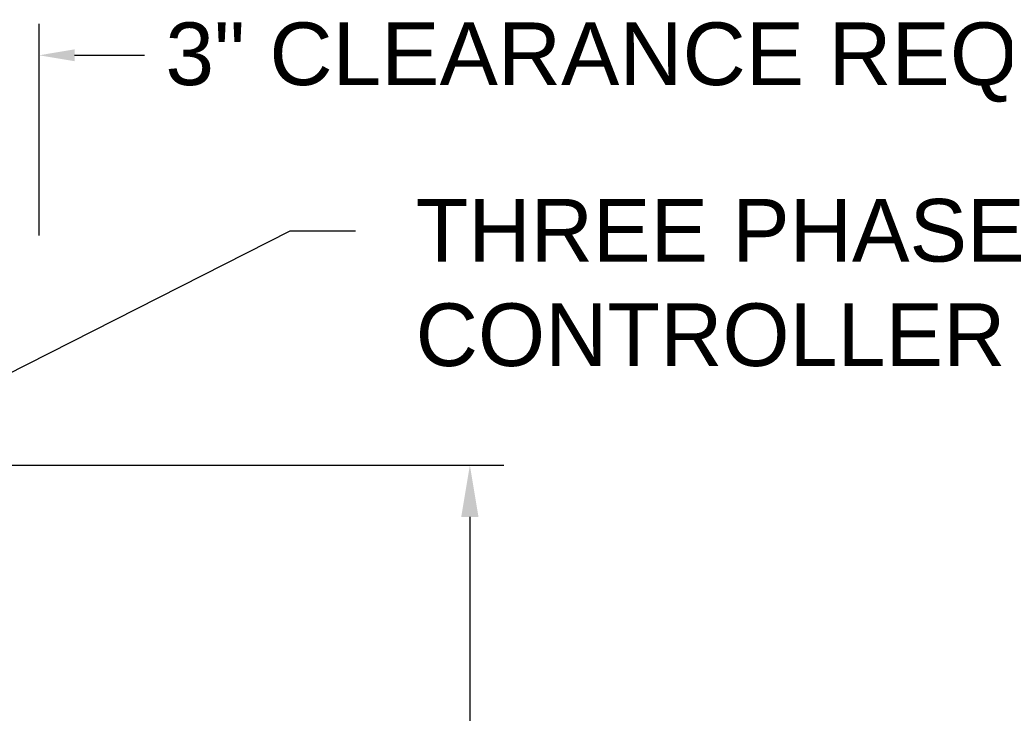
# Model space of a CAD drawing. Header units: inches. Extents: x 170 to 312, y 215 to 248.
# Tile 469 of 557: x 281.63 to 283.1, y 222.06 to 223.1. Entities that reach past the tile are written whole.
import ezdxf
from ezdxf import colors
from ezdxf.entities.mleader import LeaderData, LeaderLine
from ezdxf.math import Vec2, Vec3

# ---------------------------------------------------------------- set-up
doc = ezdxf.new("R2010")
doc.units = ezdxf.units.IN
doc.header["$LTSCALE"] = 0.25
doc.header["$MEASUREMENT"] = 0
doc.layers.add('ANNOTATIONS', color=1, linetype='Continuous')
doc.styles.add('ARIAL', font='arial.ttf', dxfattribs={"height": 0.09375})

msp = doc.modelspace()

# ---------------------------------------------------------------- linework, layer by layer
at = {"layer": 'ANNOTATIONS'}
for p, q in [((281.65981, 222.77305), (281.65981, 223.08974)), ((281.71295, 223.04261), (281.81756, 223.04261)), ((281.30498, 222.42941), (282.35593, 222.42941)), ((282.30484, 222.35175), (282.30484, 221.55133))]:
    msp.add_line(p, q, dxfattribs=at)
for points in [[(281.71295, 223.05147), (281.71295, 223.03376), (281.65981, 223.04261)], [(282.29189, 222.35175), (282.31778, 222.35175), (282.30484, 222.42941)]]:
    msp.add_solid(points, dxfattribs=at)

# ---------------------------------------------------------------- texts
at = {"layer": 'ANNOTATIONS', "insert": (283.53283, 223.032), "char_height": 0.09375, "attachment_point": 6, "style": 'ARIAL'}
msp.add_mtext('3" CLEARANCE REQUIRED', dxfattribs=at)

# ---------------------------------------------------------------- leaders
at = {"layer": 'ANNOTATIONS'}
ml = msp.add_multileader_mtext('Standard', dxfattribs=at)
ml.set_content('THREE PHASE\\PCONTROLLER', color=256, style='ARIAL')
ml.set_leader_properties()
ml.build(insert=Vec2(0, 0))
ml.multileader.update_dxf_attribs({"dogleg_length": 0.36, "arrow_head_size": 0.09375})
ctx = ml.context
ctx.base_point, ctx.char_height, ctx.arrow_head_size, ctx.landing_gap_size, ctx.plane_origin = Vec3(282.13367, 222.77996), 0.09375, 0.09375, 0.09, Vec3(281.05173, 222.48298)
notes = []
notes.append((ctx, [(0, (1, 1, 0), (282.03572, 222.77996), (1, 0), 0.09796, [(0, [(281.52631, 222.52169)], 0, [])])]))
ctx.mtext.insert, ctx.mtext.flow_direction = Vec3(282.22367, 222.82763), 5
for ctx, leaders in notes:
    for number, flags, end, landing, length, lines in leaders:
        leader = LeaderData()
        leader.index, (leader.has_last_leader_line, leader.has_dogleg_vector, leader.attachment_direction) = number, flags
        leader.last_leader_point, leader.dogleg_vector, leader.dogleg_length = Vec3(end), Vec3(landing), length
        for number, points, colour, breaks in lines:
            line = LeaderLine()
            line.index, line.vertices, line.color, line.breaks = number, Vec3.list(points), colors.encode_raw_color(colour), breaks
            leader.lines.append(line)
        ctx.leaders.append(leader)

doc.saveas('drawing.dxf')
